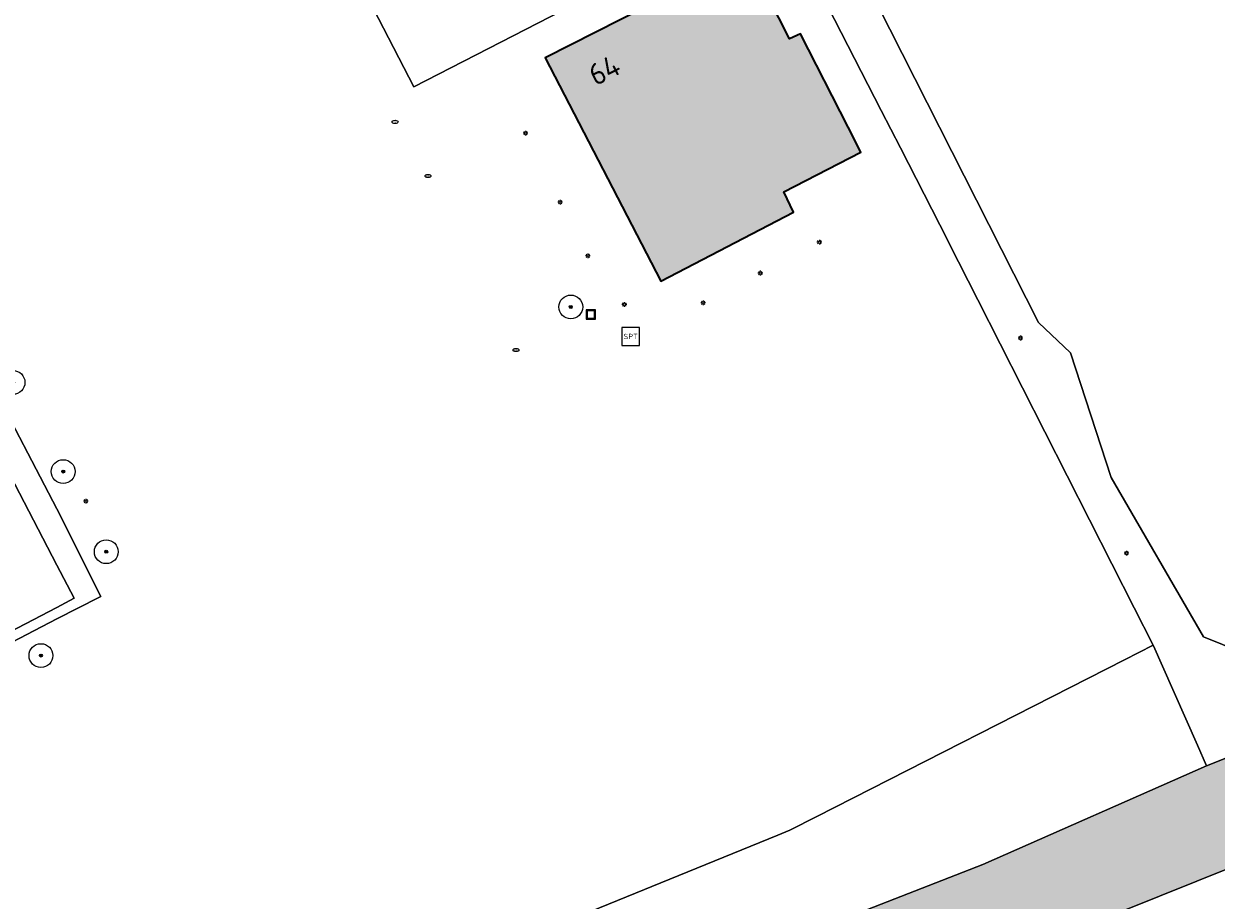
# Model space of a CAD drawing. Header units: metres. Extents: x 125349 to 128236, y 501602 to 503797.
# Tile 353 of 656: x 126497 to 126597, y 502756 to 502829. Entities that reach past the tile are written whole.
import ezdxf
from ezdxf.enums import TextEntityAlignment as Align

# ---------------------------------------------------------------- set-up
doc = ezdxf.new("R2010")
doc.units = ezdxf.units.M
doc.layers.get('0').update_dxf_attribs({"linetype": 'CONTINUOUS'})
for name, color, linetype, lineweight in [('B-WE-GR-BOOM-S-500', 90, 'CONTINUOUS', 18), ('B-WE-GR-GRAS-GV', 60, 'CONTINUOUS', 13), ('B-WE-GR-GROENVOORZIENING-GV', 80, 'CONTINUOUS', 18), ('B-WE-IE-MEUBILAIR-S', 7, 'CONTINUOUS', 18), ('B-WE-IE-MEUBILAIR_WEGMEUBILAIR-S', 7, 'CONTINUOUS', 18), ('B-WE-IE-MEUBILAIR_WEGMEUBILAIR_AFVALBAK-S', 7, 'CONTINUOUS', 18), ('B-WE-IE-TERREINAFSCHEIDING_KUNSTMATIG_HEKWERK-G', 20, 'IE-TERREINAFSCHEIDING_KUNSTMATIG-SO', 18), ('B-WE-OG-BEBOUWING-GV', 7, 'CONTINUOUS', 35), ('B-WE-OG-BEBOUWING-T18', 10, 'CONTINUOUS', 18), ('B-WE-OG-TERREIN_ERF-GV', 7, 'CONTINUOUS', 18), ('B-WE-OG-TERREIN_OEVER-GV', 7, 'CONTINUOUS', 18), ('B-WE-OG-WATER-GV', 130, 'CONTINUOUS', 18), ('B-WE-VH-HALFVERHARDING_GRAVEL-GV', 130, 'CONTINUOUS', 18)]:
    doc.layers.add(name, color=color, linetype=linetype, lineweight=lineweight)
doc.layers.add('B-WE-OG-BEBOUWING-V', color=7, linetype='CONTINUOUS', lineweight=18, true_color=0xcc646e)
doc.layers.add('B-WE-OG-WATER-V', color=7, linetype='CONTINUOUS', lineweight=18, true_color=0xbee8ff)
doc.styles.add('NLCS-ISO', font='NLCS-ISO.ttf')
doc.styles.add('NLCS-ISO-M1000-T18', font='NLCS-ISO.ttf', dxfattribs={"height": 1.8})
doc.linetypes.add('IE-TERREINAFSCHEIDING_KUNSTMATIG-SO', pattern='A,4,[82,NLCS.SHX,S=0.75,R=90,X=0,Y=0],4,-2', length=10)

# ---------------------------------------------------------------- blocks, each defined once
blk = doc.blocks.new('SIE-WEG_AFVALBAK-SO')
at = {"color": 0, "linetype": 'ByBlock', "lineweight": 18}
for points in [[(-2, -2), (2, -2), (2, 2), (-2, 2)], [(-1.5, -1.5), (1.5, -1.5), (1.5, 1.5), (-1.5, 1.5)]]:
    blk.add_lwpolyline(points, close=True, dxfattribs=at)
blk = doc.blocks.new('SIE-MEUBILAIR_PAAL_LICHTMAST-SO')
for points in [[(-0.62, 0), (-1, 0)], [(-0.71, 0.71), (-0.44, 0.44)], [(0, 1), (0, 0.62)], [(0.44, 0.44), (0.71, 0.71)], [(1, 0), (0.62, 0)], [(-0.71, -0.71), (-0.44, -0.44)], [(0, -0.62), (0, -1)], [(0.44, -0.44), (0.71, -0.71)]]:
    blk.add_lwpolyline(points)
blk.add_circle((0, 0), 0.5)
blk = doc.blocks.new('SIE-MEUBILAIR_PUT_RIOOLPUT-SO')
blk.add_ellipse((0, 0), major_axis=(1.25, 0), ratio=0.54)
at = {"style": 'NLCS-ISO'}
blk.add_text('ri', height=0.75, dxfattribs=at).set_placement((-0.04, 0.07), align=Align.MIDDLE_CENTER)
blk = doc.blocks.new('SIE-MEUBILAIR_PUT_KOLK-SO')
blk.add_ellipse((0, 0), major_axis=(1.25, 0), ratio=0.54)
at = {"style": 'NLCS-ISO'}
blk.add_text('klk', height=0.75, dxfattribs=at).set_placement((0.03, 0), align=Align.MIDDLE_CENTER)
blk = doc.blocks.new('SIE-WEG_SPEELTOESTEL-SO')
at = {"flags": 128}
blk.add_lwpolyline([(-3.75, -3.75), (3.75, -3.75), (3.75, 3.75), (-3.75, 3.75)], close=True, dxfattribs=at)
at = {"style": 'NLCS-ISO'}
blk.add_text('SPT', height=2.25, dxfattribs=at).set_placement((0, 0), align=Align.MIDDLE_CENTER)
blk = doc.blocks.new('SGR-BOOM_01-SO')
at = {"linetype": 'ByBlock', "lineweight": 18}
h = blk.add_hatch(color=0, dxfattribs=at)
h.dxf.hatch_style = 1
edge = h.paths.add_edge_path()
edge.add_arc((0, 0), 0.25, 0, 360)
at = {"color": 0, "linetype": 'ByBlock', "lineweight": 18}
for radius in [2, 0.25]:
    blk.add_circle((0, 0), radius, dxfattribs=at)

msp = doc.modelspace()

# ---------------------------------------------------------------- hatches: boundary and pattern name
at = {"layer": 'B-WE-OG-BEBOUWING-V'}
msp.add_hatch(color=256, dxfattribs=at).paths.add_polyline_path([(126566.47, 502820.804), (126562.456, 502828.658), (126561.551, 502828.218), (126557.98, 502835.257), (126541.034, 502826.64), (126550.724, 502807.884), (126561.888, 502813.663), (126561.057, 502815.372), (126567.544, 502818.702)])
at = {"layer": 'B-WE-OG-WATER-V'}
h = msp.add_hatch(color=256, dxfattribs=at)
edge = h.paths.add_edge_path()
edge.add_line((126649.39, 502963.593), (126595.115, 502935.236))
edge.add_line((126595.115, 502935.236), (126595.377, 502934.732))
edge.add_line((126595.377, 502934.732), (126593.697, 502933.857))
edge.add_line((126593.697, 502933.857), (126593.436, 502934.359))
edge.add_line((126593.436, 502934.359), (126577.12, 502925.88))
edge.add_line((126577.12, 502925.88), (126573.638, 502924.132))
edge.add_line((126573.638, 502924.132), (126569.751, 502921.984))
edge.add_line((126569.751, 502921.984), (126569.556, 502922.387))
edge.add_line((126569.556, 502922.387), (126557.705, 502915.995))
edge.add_line((126557.705, 502915.995), (126554.586, 502914.388))
edge.add_line((126554.586, 502914.388), (126541.976, 502907.45))
edge.add_line((126541.976, 502907.45), (126542.127, 502907.165))
edge.add_line((126542.127, 502907.165), (126537.072, 502904.443))
edge.add_line((126537.072, 502904.443), (126536.303, 502904.029))
edge.add_line((126536.303, 502904.029), (126531.259, 502901.333))
edge.add_line((126531.259, 502901.333), (126529.121, 502900.2))
edge.add_line((126529.121, 502900.2), (126529.087, 502900.183))
edge.add_line((126529.087, 502900.183), (126524.55, 502897.778))
edge.add_line((126524.55, 502897.778), (126521.08, 502895.904))
edge.add_line((126521.08, 502895.904), (126516.24, 502893.289))
edge.add_line((126516.24, 502893.289), (126515.565, 502894.013))
edge.add_line((126515.565, 502894.013), (126500, 502885.729))
edge.add_line((126500, 502885.729), (126497.533, 502884.416))
edge.add_line((126497.533, 502884.416), (126488.897, 502879.832))
edge.add_line((126488.897, 502879.832), (126489.491, 502878.698))
edge.add_line((126489.491, 502878.698), (126486.48, 502877.12))
edge.add_line((126486.48, 502877.12), (126485.893, 502878.238))
edge.add_line((126485.893, 502878.238), (126479.918, 502875.067))
edge.add_arc((126481.314, 502872.767), 2.69, 121.26532, 156.50183)
edge.add_arc((126481.309, 502872.774), 2.682, 156.59264, 210.22925)
edge.add_arc((126481.322, 502872.789), 2.702, 210.34174, 261.19582)
edge.add_arc((126481.32, 502872.793), 2.705, 261.26343, 285.26011)
edge.add_line((126482.032, 502870.183), (126497.464, 502878.266))
edge.add_line((126497.464, 502878.266), (126500, 502879.591))
edge.add_line((126500, 502879.591), (126518.537, 502889.271))
edge.add_line((126518.537, 502889.271), (126525.98, 502893.158))
edge.add_line((126525.98, 502893.158), (126569.382, 502915.788))
edge.add_line((126569.382, 502915.788), (126606.348, 502935.238))
edge.add_line((126606.348, 502935.238), (126648.844, 502957.378))
edge.add_line((126648.844, 502957.378), (126700.701, 502984.917))
edge.add_line((126700.701, 502984.917), (126717.744, 502993.282))
edge.add_line((126717.744, 502993.282), (126730.68, 503000))
edge.add_line((126730.68, 503000), (126739.625, 503004.643))
edge.add_arc((126740.201, 503003.751), 1.062, 63.71937, 122.84656, ccw=False)
edge.add_arc((126740.163, 503003.771), 1.061, -1.40796, 61.39885, ccw=False)
edge.add_line((126741.224, 503003.745), (126741.664, 503000))
edge.add_line((126741.664, 503000), (126743.448, 502984.853))
edge.add_line((126743.448, 502984.853), (126743.636, 502983.701))
edge.add_line((126743.636, 502983.701), (126743.909, 502981.298))
edge.add_line((126743.909, 502981.298), (126744.536, 502970.34))
edge.add_line((126744.536, 502970.34), (126744.673, 502960.484))
edge.add_arc((126860.693, 502955.734), 116.117, 177.65547, 181.06876)
edge.add_arc((126854.276, 502956.005), 109.707, 181.27297, 184.32961)
edge.add_line((126744.882, 502947.723), (126746.743, 502930.814))
edge.add_line((126746.743, 502930.814), (126748.58, 502916.243))
edge.add_line((126748.58, 502916.243), (126750.334, 502903.223))
edge.add_line((126750.334, 502903.223), (126752.533, 502889.748))
edge.add_line((126752.533, 502889.748), (126754.076, 502871.33))
edge.add_line((126754.076, 502871.33), (126754.921, 502867.372))
edge.add_line((126754.921, 502867.372), (126755.354, 502863.348))
edge.add_line((126755.354, 502863.348), (126755.465, 502859.307))
edge.add_line((126755.465, 502859.307), (126755.346, 502855.265))
edge.add_line((126755.346, 502855.265), (126755.163, 502852.129))
edge.add_line((126755.163, 502852.129), (126754.976, 502848.993))
edge.add_arc((126731.659, 502850.414), 23.36, 341.10134, 356.51199, ccw=False)
edge.add_arc((126685.456, 502868.117), 72.828, 334.89845, 339.69851, ccw=False)
edge.add_line((126751.406, 502837.221), (126749.84, 502835.855))
edge.add_line((126749.84, 502835.855), (126747.793, 502834.252))
edge.add_line((126747.793, 502834.252), (126745.595, 502832.65))
edge.add_line((126745.595, 502832.65), (126742.999, 502830.697))
edge.add_line((126742.999, 502830.697), (126740.402, 502828.894))
edge.add_line((126740.402, 502828.894), (126738.854, 502827.841))
edge.add_line((126738.854, 502827.841), (126737.106, 502826.739))
edge.add_line((126737.106, 502826.739), (126736.624, 502826.408))
edge.add_arc((126594.642, 503064.557), 277.261, 297.92691, 300.80295, ccw=False)
edge.add_arc((126610.844, 503037.654), 245.909, 293.72887, 297.52728, ccw=False)
edge.add_line((126709.8, 502812.534), (126708.532, 502812.005))
edge.add_line((126708.532, 502812.005), (126706.933, 502811.303))
edge.add_line((126706.933, 502811.303), (126704.834, 502810.401))
edge.add_line((126704.834, 502810.401), (126701.836, 502809.197))
edge.add_line((126701.836, 502809.197), (126698.639, 502807.944))
edge.add_line((126698.639, 502807.944), (126695.041, 502806.69))
edge.add_line((126695.041, 502806.69), (126691.614, 502805.476))
edge.add_line((126691.614, 502805.476), (126656.229, 502790.887))
edge.add_line((126656.229, 502790.887), (126651.241, 502787.441))
edge.add_line((126651.241, 502787.441), (126645.232, 502786.656))
edge.add_line((126645.232, 502786.656), (126639.006, 502784.274))
edge.add_line((126639.006, 502784.274), (126621.677, 502777.212))
edge.add_line((126621.677, 502777.212), (126596.566, 502767.184))
edge.add_line((126596.566, 502767.184), (126577.774, 502758.887))
edge.add_line((126577.774, 502758.887), (126554.965, 502750))
edge.add_line((126554.965, 502750), (126511.483, 502732.739))
edge.add_line((126511.483, 502732.739), (126500, 502728.455))
edge.add_line((126500, 502728.455), (126478.568, 502720.058))
edge.add_line((126478.568, 502720.058), (126476.465, 502719.234))
edge.add_line((126476.465, 502719.234), (126457.607, 502711.584))
edge.add_line((126457.607, 502711.584), (126450.639, 502708.758))
edge.add_arc((126449.898, 502709.714), 1.209, 255.33262, 307.77093, ccw=False)
edge.add_arc((126449.839, 502709.728), 1.21, 214.15412, 258.22059, ccw=False)
edge.add_line((126448.838, 502709.049), (126438.92, 502733.475))
edge.add_line((126438.92, 502733.475), (126432.355, 502750))
edge.add_line((126432.355, 502750), (126431.699, 502751.671))
edge.add_line((126431.699, 502751.671), (126429.409, 502757.5))
edge.add_arc((126430.145, 502757.911), 0.843, 149.70852, 209.19494, ccw=False)
edge.add_arc((126430.212, 502757.878), 0.917, 108.59654, 150.01956, ccw=False)
edge.add_line((126429.919, 502758.747), (126439.647, 502762.47))
edge.add_arc((126439.237, 502764.314), 1.89, 282.54625, 335.13681)
edge.add_arc((126439.228, 502764.302), 1.892, 335.59952, 379.17683)
edge.add_line((126441.015, 502764.923), (126431.425, 502794.156))
edge.add_line((126431.425, 502794.156), (126418.037, 502834.678))
edge.add_line((126418.037, 502834.678), (126418.384, 502837.119))
edge.add_line((126418.384, 502837.119), (126458.944, 502858.588))
edge.add_line((126458.944, 502858.588), (126459.436, 502858.848))
edge.add_line((126459.436, 502858.848), (126469.118, 502863.982))
edge.add_line((126469.118, 502863.982), (126469.508, 502865))
edge.add_line((126469.508, 502865), (126469.914, 502866.061))
edge.add_line((126469.914, 502866.061), (126469.153, 502867.199))
edge.add_line((126469.153, 502867.199), (126466.971, 502868.143))
edge.add_line((126466.971, 502868.143), (126465.782, 502867.694))
edge.add_line((126465.782, 502867.694), (126451.177, 502860.036))
edge.add_line((126451.177, 502860.036), (126434.286, 502851.073))
edge.add_line((126434.286, 502851.073), (126417.572, 502842.538))
edge.add_line((126417.572, 502842.538), (126395.84, 502831.133))
edge.add_line((126395.84, 502831.133), (126395.172, 502828.411))
edge.add_line((126395.172, 502828.411), (126396.146, 502825.581))
edge.add_line((126396.146, 502825.581), (126403.121, 502808.169))
edge.add_line((126403.121, 502808.169), (126408.182, 502795.674))
edge.add_line((126408.182, 502795.674), (126413.636, 502782.226))
edge.add_line((126413.636, 502782.226), (126419.383, 502767.825))
edge.add_line((126419.383, 502767.825), (126420.021, 502766.169))
edge.add_line((126420.021, 502766.169), (126420.513, 502765.115))
edge.add_line((126420.513, 502765.115), (126426.579, 502750))
edge.add_line((126426.579, 502750), (126443.186, 502709.075))
edge.add_line((126443.186, 502709.075), (126443.386, 502709.175))
edge.add_line((126443.386, 502709.175), (126446.304, 502702.587))
edge.add_arc((126449.445, 502705.766), 4.469, 225.34388, 259.2026)
edge.add_arc((126449.384, 502705.811), 4.503, 260.07725, 303.30149)
edge.add_line((126451.856, 502702.048), (126458.782, 502705.006))
edge.add_line((126458.782, 502705.006), (126498.711, 502722.056))
edge.add_line((126498.711, 502722.056), (126500.613, 502721.661))
edge.add_line((126500.613, 502721.661), (126509.491, 502723.201))
edge.add_line((126509.491, 502723.201), (126528.673, 502730.57))
edge.add_line((126528.673, 502730.57), (126534.731, 502732.495))
edge.add_line((126534.731, 502732.495), (126570.746, 502747.463))
edge.add_line((126570.746, 502747.463), (126577.063, 502750))
edge.add_line((126577.063, 502750), (126598.871, 502758.758))
edge.add_line((126598.871, 502758.758), (126601.337, 502760.181))
edge.add_line((126601.337, 502760.181), (126627.602, 502770.497))
edge.add_line((126627.602, 502770.497), (126635.178, 502772.915))
edge.add_line((126635.178, 502772.915), (126649.403, 502779.611))
edge.add_line((126649.403, 502779.611), (126659.793, 502783.248))
edge.add_line((126659.793, 502783.248), (126667.084, 502786.919))
edge.add_line((126667.084, 502786.919), (126692.499, 502797.294))
edge.add_line((126692.499, 502797.294), (126717.012, 502807.429))
edge.add_line((126717.012, 502807.429), (126720.78, 502809.038))
edge.add_line((126720.78, 502809.038), (126720.989, 502809.093))
edge.add_line((126720.989, 502809.093), (126722.664, 502809.533))
edge.add_line((126722.664, 502809.533), (126727.555, 502811.12))
edge.add_line((126727.555, 502811.12), (126729.52, 502811.757))
edge.add_line((126729.52, 502811.757), (126735.68, 502813.626))
edge.add_line((126735.68, 502813.626), (126741.646, 502816.495))
edge.add_line((126741.646, 502816.495), (126755.536, 502822.875))
edge.add_line((126755.536, 502822.875), (126764.001, 502827.234))
edge.add_line((126764.001, 502827.234), (126766.428, 502829.037))
edge.add_line((126766.428, 502829.037), (126766.146, 502833.205))
edge.add_line((126766.146, 502833.205), (126766.029, 502834.941))
edge.add_line((126766.029, 502834.941), (126764.242, 502836.78))
edge.add_line((126764.242, 502836.78), (126763.89, 502837.142))
edge.add_line((126763.89, 502837.142), (126762.704, 502839.895))
edge.add_line((126762.704, 502839.895), (126762.703, 502842.917))
edge.add_line((126762.703, 502842.917), (126763.17, 502848.948))
edge.add_line((126763.17, 502848.948), (126763.098, 502857.986))
edge.add_line((126763.098, 502857.986), (126763.052, 502860.327))
edge.add_line((126763.052, 502860.327), (126762.737, 502864.059))
edge.add_line((126762.737, 502864.059), (126762.419, 502867.821))
edge.add_line((126762.419, 502867.821), (126762.147, 502872.857))
edge.add_line((126762.147, 502872.857), (126761.759, 502877.895))
edge.add_line((126761.759, 502877.895), (126761.3, 502881.43))
edge.add_line((126761.3, 502881.43), (126761.12, 502882.819))
edge.add_line((126761.12, 502882.819), (126759.265, 502895.207))
edge.add_line((126759.265, 502895.207), (126758.878, 502897.628))
edge.add_line((126758.878, 502897.628), (126758.238, 502902.734))
edge.add_line((126758.238, 502902.734), (126757.493, 502907.704))
edge.add_line((126757.493, 502907.704), (126756.899, 502912.476))
edge.add_line((126756.899, 502912.476), (126756.604, 502915.851))
edge.add_line((126756.604, 502915.851), (126756.108, 502920.187))
edge.add_line((126756.108, 502920.187), (126754.829, 502932.641))
edge.add_line((126754.829, 502932.641), (126754.65, 502935.2))
edge.add_line((126754.65, 502935.2), (126754.14, 502941.096))
edge.add_line((126754.14, 502941.096), (126753.786, 502945.198))
edge.add_line((126753.786, 502945.198), (126753.53, 502949.125))
edge.add_line((126753.53, 502949.125), (126753.24, 502952.603))
edge.add_line((126753.24, 502952.603), (126752.959, 502958.13))
edge.add_line((126752.959, 502958.13), (126752.664, 502962.247))
edge.add_line((126752.664, 502962.247), (126752.267, 502967.776))
edge.add_line((126752.267, 502967.776), (126751.931, 502975.238))
edge.add_line((126751.931, 502975.238), (126751.701, 502980.262))
edge.add_line((126751.701, 502980.262), (126751.554, 502982.785))
edge.add_line((126751.554, 502982.785), (126751.699, 502984.913))
edge.add_line((126751.699, 502984.913), (126751.462, 502986.116))
edge.add_line((126751.462, 502986.116), (126751.276, 502987.57))
edge.add_line((126751.276, 502987.57), (126751.037, 502990.111))
edge.add_line((126751.037, 502990.111), (126750.467, 502995.795))
edge.add_line((126750.467, 502995.795), (126750.052, 503000))
edge.add_line((126750.052, 503000), (126749.545, 503005.146))
edge.add_line((126749.545, 503005.146), (126749.391, 503007.266))
edge.add_line((126749.391, 503007.266), (126748.639, 503017.642))
edge.add_line((126748.639, 503017.642), (126748.541, 503022.648))
edge.add_line((126748.541, 503022.648), (126748.399, 503027.23))
edge.add_line((126748.399, 503027.23), (126748.273, 503035.23))
edge.add_line((126748.273, 503035.23), (126748.189, 503037.755))
edge.add_line((126748.189, 503037.755), (126748.036, 503045.244))
edge.add_line((126748.036, 503045.244), (126747.948, 503047.749))
edge.add_line((126747.948, 503047.749), (126747.872, 503048.929))
edge.add_line((126747.872, 503048.929), (126744.936, 503047.368))
edge.add_line((126744.936, 503047.368), (126743.037, 503046.359))
edge.add_line((126743.037, 503046.359), (126739.808, 503044.642))
edge.add_line((126739.808, 503044.642), (126739.914, 503042.513))
edge.add_line((126739.914, 503042.513), (126740.226, 503037.131))
edge.add_arc((126715.856, 503037.472), 24.373, 352.15024, 359.199, ccw=False)
edge.add_line((126740, 503034.143), (126737.295, 503021.652))
edge.add_line((126737.295, 503021.652), (126734.652, 503009.415))
edge.add_line((126734.652, 503009.415), (126733.689, 503007.613))
edge.add_line((126733.689, 503007.613), (126731.949, 503006.64))
edge.add_line((126731.949, 503006.64), (126726.915, 503003.827))
edge.add_line((126726.915, 503003.827), (126720.068, 503000))
edge.add_line((126720.068, 503000), (126701.023, 502990.219))
edge.add_line((126701.023, 502990.219), (126697.615, 502988.468))
edge.add_line((126697.615, 502988.468), (126666.163, 502972.315))
edge.add_line((126666.163, 502972.315), (126663.791, 502971.116))
edge.add_line((126663.791, 502971.116), (126654.973, 502966.51))
edge.add_line((126654.973, 502966.51), (126649.39, 502963.593))

# ---------------------------------------------------------------- linework, layer by layer
at = {"layer": 'B-WE-GR-GRAS-GV', "flags": 128}
msp.add_lwpolyline([(126430.085, 502823.218), (126440.659, 502802.854), (126440.879, 502802.431), (126462.44, 502760.911), (126500, 502780.492), (126501.454, 502781.267), (126500, 502784.021), (126490.933, 502801.471), (126479.869, 502822.766), (126469.087, 502843.518), (126430.14, 502823.247)], close=True, dxfattribs=at)
at = {"layer": 'B-WE-GR-GROENVOORZIENING-GV', "flags": 128}
for points in [[(126731.427, 502837.546), (126718.209, 502825.627), (126649.789, 502796.069), (126599.485, 502776.736), (126596.319, 502778.01), (126588.551, 502791.39), (126585.134, 502801.877), (126582.452, 502804.414), (126560.607, 502847.522)], [(126560.243, 502839.768), (126569.237, 502822.202), (126570.86, 502819.078), (126574.154, 502812.62), (126575.743, 502809.502), (126577.359, 502806.317), (126590.479, 502780.454), (126592.076, 502777.307)], [(126592.076, 502777.307), (126592.095, 502777.269), (126592.861, 502775.54), (126595.8, 502768.913), (126596.566, 502767.184), (126621.677, 502777.212), (126639.006, 502784.274), (126645.232, 502786.656), (126651.241, 502787.441), (126656.229, 502790.887), (126691.614, 502805.476), (126695.041, 502806.69), (126698.639, 502807.944), (126701.836, 502809.197), (126704.834, 502810.401), (126706.933, 502811.303)], [(126554.965, 502750), (126577.774, 502758.887), (126596.566, 502767.184), (126595.8, 502768.913), (126592.861, 502775.54), (126592.095, 502777.269), (126592.076, 502777.307), (126589.684, 502776.09), (126563.838, 502762.938), (126561.569, 502761.783), (126560.548, 502761.367), (126538.777, 502752.488)]]:
    msp.add_lwpolyline(points, dxfattribs=at)
at = {"layer": 'B-WE-IE-TERREINAFSCHEIDING_KUNSTMATIG_HEKWERK-G', "flags": 128}
for points in [[(126569.237, 502822.202), (126570.86, 502819.078), (126574.154, 502812.62), (126575.743, 502809.502), (126577.359, 502806.317), (126590.479, 502780.454), (126592.095, 502777.269), (126592.861, 502775.54), (126595.8, 502768.913), (126596.566, 502767.184)], [(126592.076, 502777.307), (126589.684, 502776.09), (126563.838, 502762.938), (126561.569, 502761.783), (126560.548, 502761.367), (126538.777, 502752.488), (126533.696, 502750.416), (126532.675, 502750), (126531.603, 502749.563), (126527.668, 502747.958), (126526.598, 502747.522), (126525.963, 502747.257), (126505.893, 502738.877), (126505.258, 502738.612), (126504.604, 502738.352), (126500, 502736.523), (126497.978, 502735.721), (126477.765, 502727.689), (126475.744, 502726.886), (126466.808, 502748.492), (126462.353, 502759.878)]]:
    msp.add_lwpolyline(points, dxfattribs=at)
at = {"layer": 'B-WE-OG-BEBOUWING-GV', "flags": 128}
msp.add_lwpolyline([(126566.47, 502820.804), (126562.456, 502828.658), (126561.551, 502828.218), (126557.98, 502835.257), (126541.034, 502826.64), (126550.724, 502807.884), (126561.888, 502813.663), (126561.057, 502815.372), (126567.544, 502818.702)], close=True, dxfattribs=at)
at = {"layer": 'B-WE-OG-TERREIN_ERF-GV', "flags": 128}
for points in [[(126538.777, 502752.488), (126560.548, 502761.367), (126561.569, 502761.783), (126563.838, 502762.938), (126589.684, 502776.09), (126592.076, 502777.307), (126590.479, 502780.454), (126577.359, 502806.317), (126575.743, 502809.502), (126574.154, 502812.62), (126570.86, 502819.078), (126569.237, 502822.202), (126560.243, 502839.768), (126529.983, 502824.204), (126513.489, 502856.158)], [(126560.607, 502847.522), (126582.452, 502804.414), (126585.134, 502801.877), (126588.551, 502791.39), (126596.319, 502778.01), (126599.485, 502776.736), (126649.789, 502796.069), (126718.209, 502825.627), (126731.427, 502837.546)], [(126426.534, 502837.12), (126431.466, 502827.628), (126432.454, 502825.82), (126429.542, 502824.29), (126430.085, 502823.218), (126430.14, 502823.247), (126469.087, 502843.518), (126479.869, 502822.766), (126490.933, 502801.471), (126500, 502784.021), (126501.454, 502781.267), (126500, 502780.492), (126462.44, 502760.911), (126462.885, 502760.156), (126500, 502779.514), (126503.597, 502781.354), (126503.705, 502781.409), (126500, 502788.755), (126494.424, 502799.456), (126488.159, 502811.459), (126480.315, 502826.325), (126483.057, 502827.665), (126476.791, 502839.966)], [(126494.424, 502799.456), (126500, 502788.755), (126503.705, 502781.409), (126503.597, 502781.354), (126500, 502779.514), (126462.885, 502760.156)]]:
    msp.add_lwpolyline(points, dxfattribs=at)
msp.add_lwpolyline([(126566.47, 502820.804), (126567.544, 502818.702), (126561.057, 502815.372), (126561.888, 502813.663), (126550.724, 502807.884), (126541.034, 502826.64), (126557.98, 502835.257), (126561.551, 502828.218), (126562.456, 502828.658)], close=True, dxfattribs=at)
at = {"layer": 'B-WE-OG-TERREIN_OEVER-GV', "flags": 128}
msp.add_lwpolyline([(126727.555, 502811.12), (126722.664, 502809.533), (126720.989, 502809.093), (126720.78, 502809.038), (126717.012, 502807.429), (126692.499, 502797.294), (126667.084, 502786.919), (126659.793, 502783.248), (126649.403, 502779.611), (126635.178, 502772.915), (126627.602, 502770.497), (126601.337, 502760.181), (126598.871, 502758.758), (126577.063, 502750), (126570.746, 502747.463), (126534.731, 502732.495), (126528.673, 502730.57), (126509.491, 502723.201), (126500.613, 502721.661), (126498.711, 502722.056), (126458.782, 502705.006)], dxfattribs=at)
at = {"layer": 'B-WE-OG-WATER-GV', "flags": 128}
for points in [[(126709.8, 502812.534), (126708.532, 502812.005), (126706.933, 502811.303), (126704.834, 502810.401), (126701.836, 502809.197), (126698.639, 502807.944), (126695.041, 502806.69), (126691.614, 502805.476), (126656.229, 502790.887), (126651.241, 502787.441), (126645.232, 502786.656), (126639.006, 502784.274), (126621.677, 502777.212), (126596.566, 502767.184), (126577.774, 502758.887), (126554.965, 502750), (126511.483, 502732.739), (126500, 502728.455), (126478.568, 502720.058), (126476.465, 502719.234), (126457.607, 502711.584), (126450.639, 502708.758)], [(126451.856, 502702.048), (126458.782, 502705.006), (126498.711, 502722.056), (126500.613, 502721.661), (126509.491, 502723.201), (126528.673, 502730.57), (126534.731, 502732.495), (126570.746, 502747.463), (126577.063, 502750), (126598.871, 502758.758), (126601.337, 502760.181), (126627.602, 502770.497), (126635.178, 502772.915), (126649.403, 502779.611), (126659.793, 502783.248), (126667.084, 502786.919), (126692.499, 502797.294), (126717.012, 502807.429), (126720.78, 502809.038), (126720.989, 502809.093), (126722.664, 502809.533), (126727.555, 502811.12)]]:
    msp.add_lwpolyline(points, dxfattribs=at)
at = {"layer": 'B-WE-VH-HALFVERHARDING_GRAVEL-GV', "flags": 128}
msp.add_lwpolyline([(126543.789, 502871.919), (126513.378, 502856.35), (126513.489, 502856.158), (126529.983, 502824.204), (126560.243, 502839.768), (126559.756, 502840.766)], close=True, dxfattribs=at)

# ---------------------------------------------------------------- block references
at = {"layer": 'B-WE-GR-BOOM-S-500', "xscale": 0.5, "yscale": 0.5, "zscale": 0.5}
for p in [(126543.173, 502805.714), (126496.333, 502799.381), (126500.547, 502791.892), (126504.162, 502785.164), (126498.678, 502776.439)]:
    msp.add_blockref('SGR-BOOM_01-SO', p, dxfattribs=at)
at = {"layer": 'B-WE-IE-MEUBILAIR-S', "xscale": 0.2, "yscale": 0.2, "zscale": 0.2}
for name, p in [('SIE-MEUBILAIR_PUT_RIOOLPUT-SO', (126528.414, 502821.258)), ('SIE-MEUBILAIR_PAAL_LICHTMAST-SO', (126539.377, 502820.315)), ('SIE-MEUBILAIR_PUT_KOLK-SO', (126531.183, 502816.712)), ('SIE-MEUBILAIR_PAAL_LICHTMAST-SO', (126542.273, 502814.525)), ('SIE-MEUBILAIR_PAAL_LICHTMAST-SO', (126564.046, 502811.154)), ('SIE-MEUBILAIR_PAAL_LICHTMAST-SO', (126544.609, 502810.004)), ('SIE-MEUBILAIR_PAAL_LICHTMAST-SO', (126559.091, 502808.565)), ('SIE-MEUBILAIR_PAAL_LICHTMAST-SO', (126547.67, 502805.928)), ('SIE-MEUBILAIR_PAAL_LICHTMAST-SO', (126554.288, 502806.053)), ('SIE-MEUBILAIR_PAAL_LICHTMAST-SO', (126580.933, 502803.108)), ('SIE-MEUBILAIR_PUT_KOLK-SO', (126538.574, 502802.097)), ('SIE-MEUBILAIR_PAAL_LICHTMAST-SO', (126502.452, 502789.417)), ('SIE-MEUBILAIR_PAAL_LICHTMAST-SO', (126589.835, 502785.042))]:
    msp.add_blockref(name, p, dxfattribs=at)
at = {"layer": 'B-WE-IE-MEUBILAIR_WEGMEUBILAIR-S', "xscale": 0.2, "yscale": 0.2, "zscale": 0.2}
msp.add_blockref('SIE-WEG_SPEELTOESTEL-SO', (126548.203, 502803.237), dxfattribs=at)
at = {"layer": 'B-WE-IE-MEUBILAIR_WEGMEUBILAIR_AFVALBAK-S', "xscale": 0.2, "yscale": 0.2, "zscale": 0.2}
msp.add_blockref('SIE-WEG_AFVALBAK-SO', (126544.862, 502805.079), dxfattribs=at)

# ---------------------------------------------------------------- texts
at = {"layer": 'B-WE-OG-BEBOUWING-T18', "style": 'NLCS-ISO-M1000-T18'}
msp.add_text('64', height=1.8, rotation=26.9, dxfattribs=at).set_placement((126545.987, 502825.611), align=Align.MIDDLE)

doc.saveas('drawing.dxf')
